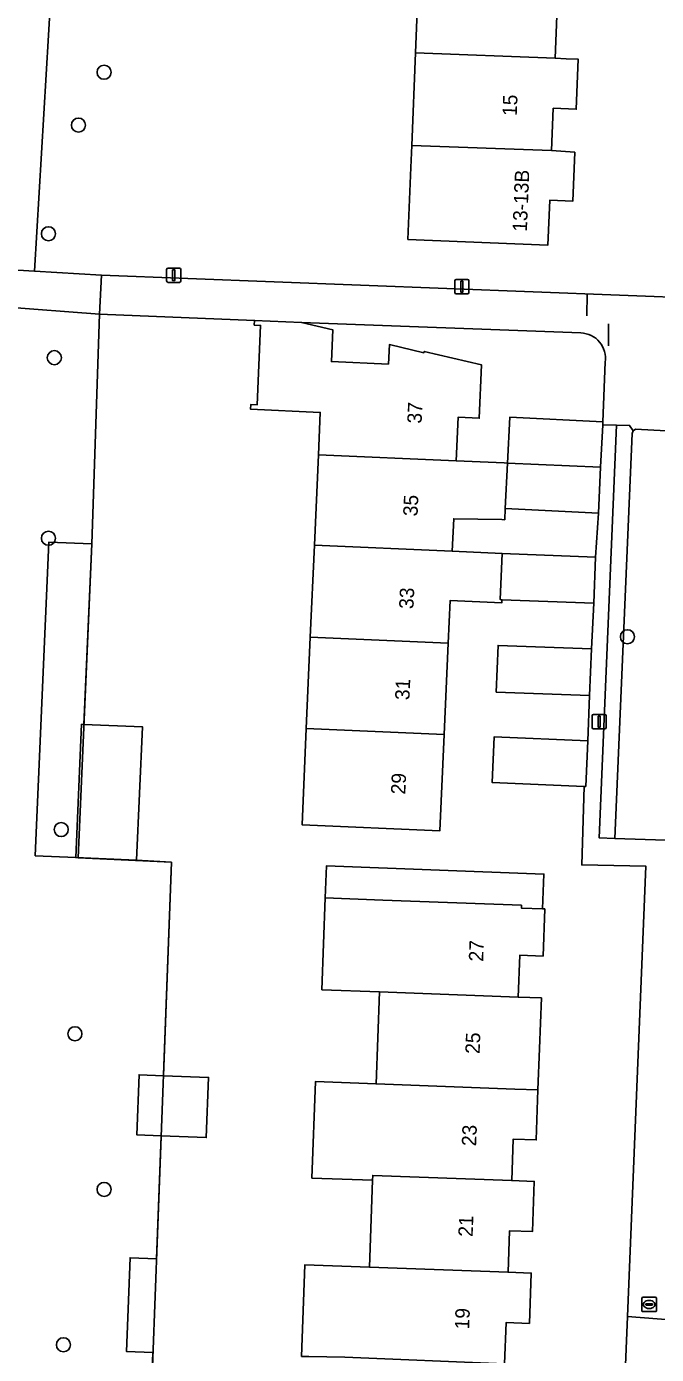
# Model space of a CAD drawing. Extents: x 160732 to 162107, y 387428 to 388479.
# Drawn here: x 161061 to 161104.8, y 387524.9 to 387617.3 of the extents above; entities that cross this region are included whole.
import ezdxf

# ---------------------------------------------------------------- set-up
doc = ezdxf.new("R2010")
doc.units = 0
for name, color, linetype in [('IMGEO_Boom', 7, 'Continuous'), ('IMGEO_Brandkraan', 7, 'Continuous'), ('IMGEO_Erf', 7, 'Continuous'), ('IMGEO_Groenvoorziening', 7, 'Continuous'), ('IMGEO_Hek', 7, 'Continuous'), ('IMGEO_Lichtmast', 7, 'Continuous'), ('IMGEO_Loofbos', 7, 'Continuous'), ('IMGEO_Pand', 7, 'Continuous'), ('IMGEO_Pand_nummerreeks', 7, 'Continuous'), ('IMGEO_Parkeervlak_open', 7, 'Continuous'), ('IMGEO_Voetpad_gesloten', 7, 'Continuous'), ('IMGEO_Voetpad_open', 7, 'Continuous')]:
    doc.layers.add(name, color=color, linetype=linetype)

msp = doc.modelspace()

# ---------------------------------------------------------------- linework, layer by layer
at = {"layer": 'IMGEO_Boom'}
for centre in [(161066.406, 387614.144), (161064.624, 387610.472), (161062.539, 387602.915), (161062.949, 387594.29), (161062.537, 387581.726), (161102.793, 387574.878), (161063.426, 387561.461), (161064.383, 387547.254), (161066.412, 387536.432), (161063.577, 387525.619)]:
    msp.add_circle(centre, 0.489, dxfattribs=at)
at = {"layer": 'IMGEO_Brandkraan'}
for p, q in [((161103.805, 387527.999), (161103.805, 387528.851)), ((161103.88, 387528.925), (161104.732, 387528.925)), ((161104.293, 387528.705), (161104.318, 387528.705)), ((161104.806, 387528.851), (161104.806, 387527.999)), ((161104.732, 387527.925), (161103.88, 387527.925)), ((161104.064, 387528.419), (161104.064, 387528.431)), ((161104.502, 387528.382), (161104.104, 387528.382)), ((161104.107, 387528.468), (161104.505, 387528.468)), ((161104.316, 387528.145), (161104.291, 387528.145)), ((161104.548, 387528.431), (161104.548, 387528.419))]:
    msp.add_line(p, q, dxfattribs=at)
for points in [[(161103.805, 387527.999), (161103.805, 387528.851)], [(161103.88, 387528.925), (161104.732, 387528.925)], [(161104.806, 387528.851), (161104.806, 387527.999)], [(161104.732, 387527.925), (161103.88, 387527.925)]]:
    msp.add_lwpolyline(points, dxfattribs=at)
for centre, radius, start, end in [((161103.882, 387528.849), 0.0765, 91.55205, 178.44795), ((161103.882, 387528.849), 0.0765, 91.55205, 178.44795), ((161104.73, 387528.849), 0.0765, 1.55205, 88.44795), ((161104.73, 387528.849), 0.0765, 1.55205, 88.44795), ((161103.882, 387528.001), 0.0765, 181.55205, 268.44795), ((161103.882, 387528.001), 0.0765, 181.55205, 268.44795), ((161104.104, 387528.428), 0.0403, 85.87752, 175.75265), ((161104.101, 387528.418), 0.0366, 178.93798, 274.71019), ((161104.505, 387528.425), 0.043, 264.86636, 352.45326), ((161104.509, 387528.43), 0.0386, 1.73085, 96.63898), ((161104.73, 387528.001), 0.0765, 271.55205, 358.44795), ((161104.73, 387528.001), 0.0765, 271.55205, 358.44795)]:
    msp.add_arc(centre, radius, start, end, dxfattribs=at)
for centre, major_axis, ratio, start_param, end_param in [((161104.292, 387528.425), (-0.387, 0.002), 0.722429, 4.712389, 7.853982), ((161104.317, 387528.425), (-0.39, 0.002), 0.717154, 1.570796, 4.712389)]:
    msp.add_ellipse(centre, major_axis=major_axis, ratio=ratio, start_param=start_param, end_param=end_param, dxfattribs=at)
at = {"layer": 'IMGEO_Erf'}
for points in [[(161102.832, 387686.71), (161070.141, 387688.01), (161066.023, 387688.174), (161064.492, 387649.589), (161061.574, 387600.31), (161066.224, 387600.035), (161108.253, 387598.404), (161108.423, 387604.079), (161105.882, 387604.155), (161106.27, 387612.581), (161106.397, 387617.694), (161106.509, 387620.322), (161106.791, 387626.936), (161107.652, 387647.083)], [(161097.898, 387618.075), (161097.778, 387615.121), (161098.526, 387615.091), (161099.38, 387615.056), (161099.239, 387611.576), (161097.641, 387611.641), (161097.522, 387608.713), (161099.136, 387608.576), (161098.998, 387605.178), (161097.395, 387605.243), (161097.268, 387602.125), (161087.531, 387602.521), (161087.734, 387607.517), (161087.797, 387609.055), (161088.059, 387615.506), (161088.32, 387621.923)], [(161101.918, 387506.211), (161102.795, 387527.593), (161104.079, 387558.916), (161099.614, 387558.998), (161099.793, 387564.467), (161093.388, 387564.739), (161093.522, 387567.913), (161100.033, 387567.637), (161100.17, 387570.785), (161093.675, 387571.029), (161093.797, 387574.275), (161100.292, 387574.031), (161100.452, 387577.204), (161094.07, 387577.452), (161094.061, 387577.232), (161090.464, 387577.39), (161090.334, 387574.427), (161090.054, 387568.067), (161089.76, 387561.379), (161080.174, 387561.8), (161080.468, 387568.488), (161080.748, 387574.847), (161081.029, 387581.243), (161081.306, 387587.539), (161081.435, 387590.486), (161076.597, 387590.699), (161076.611, 387591.023), (161077.041, 387591.004), (161077.284, 387596.538), (161076.854, 387596.557), (161076.869, 387596.887), (161066.088, 387597.32), (161065.553, 387581.331), (161065.006, 387568.78), (161069.079, 387568.601), (161068.672, 387559.323), (161071.084, 387559.187), (161070.528, 387544.341), (161073.67, 387544.223), (161073.513, 387540.035), (161070.371, 387540.152), (161070.05, 387531.608), (161068.211, 387531.677), (161067.968, 387525.152), (161069.806, 387525.083), (161068.983, 387503.133)], [(161099.556, 387596.01), (161080.141, 387596.743), (161082.311, 387596.23), (161082.214, 387594.024), (161086.183, 387593.849), (161086.242, 387595.197), (161088.646, 387594.629), (161088.669, 387594.726), (161092.659, 387593.783), (161092.497, 387590.081), (161091.025, 387590.146), (161090.892, 387587.119), (161094.236, 387586.973), (161094.458, 387586.963), (161094.612, 387590.142), (161101.084, 387589.83), (161101.25, 387593.987)], [(161080.138, 387524.814), (161080.375, 387531.189), (161084.852, 387531.023), (161085.076, 387537.065), (161080.858, 387537.222), (161081.106, 387543.929), (161085.325, 387543.772), (161085.563, 387550.167), (161081.551, 387550.316), (161081.788, 387556.707), (161081.87, 387558.931), (161096.992, 387558.371), (161096.902, 387555.946), (161097.05, 387555.94), (161096.929, 387552.663), (161095.306, 387552.723), (161095.198, 387549.81), (161096.813, 387549.75), (161096.682, 387546.224), (161096.575, 387543.353), (161096.452, 387539.876), (161094.861, 387539.936), (161094.754, 387537.043), (161096.321, 387536.985), (161096.191, 387533.498), (161094.607, 387533.556), (161094.5, 387530.665), (161096.11, 387530.605), (161095.98, 387527.108), (161094.353, 387527.169), (161094.246, 387524.289)]]:
    msp.add_lwpolyline(points, dxfattribs=at)
msp.add_lwpolyline([(161100.777, 387583.475), (161094.305, 387583.787), (161094.268, 387583.021), (161094.063, 387583.025), (161090.715, 387583.085), (161090.615, 387580.822), (161094.082, 387580.669), (161100.577, 387580.417)], close=True, dxfattribs=at)
msp.add_arc((161099.504, 387594.245), 1.765, 351.58156, 88.30205, dxfattribs=at)
at = {"layer": 'IMGEO_Groenvoorziening'}
for points in [[(161062.574, 387581.461), (161065.553, 387581.331), (161066.088, 387597.32), (161052.673, 387598.338), (161051.995, 387580.571), (161057.641, 387580.351), (161056.619, 387549.786), (161060.139, 387540.51), (161058.424, 387500), (161052.967, 387500.177), (161052.958, 387500), (161052.49, 387490.824), (161052.92, 387490.805), (161068.496, 387490.143), (161086.862, 387489.194), (161101.855, 387488.631)], [(161103.862, 387490.688), (161104.237, 387500.35), (161104.081, 387500.36), (161090.78, 387500.95), (161090.674, 387498.116), (161068.831, 387499.085), (161068.983, 387503.133), (161069.806, 387525.083), (161067.968, 387525.152), (161068.211, 387531.677), (161070.05, 387531.608), (161070.371, 387540.152), (161068.685, 387540.215), (161068.841, 387544.404), (161070.528, 387544.341), (161071.084, 387559.187), (161068.672, 387559.323), (161064.436, 387559.509), (161061.624, 387559.645), (161062.574, 387581.461)]]:
    msp.add_lwpolyline(points, dxfattribs=at)
at = {"layer": 'IMGEO_Hek'}
for points in [[(161100.006, 387598.724), (161099.972, 387597.211)], [(161066.088, 387597.32), (161065.553, 387581.331)], [(161101.474, 387596.655), (161101.468, 387595.126)], [(161065.553, 387581.331), (161064.601, 387559.501)], [(161064.601, 387559.501), (161071.084, 387559.187), (161068.983, 387503.133)]]:
    msp.add_lwpolyline(points, dxfattribs=at)
at = {"layer": 'IMGEO_Lichtmast'}
for p, q in [((161070.756, 387599.629), (161070.756, 387600.429)), ((161070.756, 387600.429), (161070.756, 387599.629)), ((161070.856, 387600.529), (161071.646, 387600.529)), ((161071.646, 387600.529), (161070.856, 387600.529)), ((161071.746, 387600.429), (161071.746, 387599.629)), ((161071.746, 387599.629), (161071.746, 387600.429)), ((161090.79, 387598.834), (161090.79, 387599.634)), ((161090.79, 387599.634), (161090.79, 387598.834)), ((161090.89, 387599.734), (161091.68, 387599.734)), ((161091.68, 387599.734), (161090.89, 387599.734)), ((161091.78, 387599.634), (161091.78, 387598.834)), ((161091.78, 387598.834), (161091.78, 387599.634)), ((161071.646, 387599.529), (161070.856, 387599.529)), ((161070.856, 387599.529), (161071.646, 387599.529)), ((161091.68, 387598.734), (161090.89, 387598.734)), ((161090.89, 387598.734), (161091.68, 387598.734)), ((161100.333, 387568.571), (161100.333, 387569.371)), ((161100.333, 387569.371), (161100.333, 387568.571)), ((161100.433, 387569.471), (161101.223, 387569.471)), ((161101.223, 387569.471), (161100.433, 387569.471)), ((161101.323, 387569.371), (161101.323, 387568.571)), ((161101.323, 387568.571), (161101.323, 387569.371)), ((161101.223, 387568.471), (161100.433, 387568.471)), ((161100.433, 387568.471), (161101.223, 387568.471))]:
    msp.add_line(p, q, dxfattribs=at)
for points in [[(161071.176, 387600.404), (161071.326, 387600.404), (161071.326, 387599.654), (161071.176, 387599.654), (161071.176, 387600.404)], [(161091.21, 387599.609), (161091.36, 387599.609), (161091.36, 387598.859), (161091.21, 387598.859), (161091.21, 387599.609)], [(161100.753, 387569.346), (161100.903, 387569.346), (161100.903, 387568.596), (161100.753, 387568.596), (161100.753, 387569.346)]]:
    msp.add_lwpolyline(points, dxfattribs=at)
for centre, start, end in [((161070.856, 387600.429), 90, 180), ((161070.856, 387600.429), 90, 180), ((161071.646, 387600.429), 0, 90), ((161071.646, 387600.429), 360, 90), ((161090.89, 387599.634), 90, 180), ((161090.89, 387599.634), 90, 180), ((161091.68, 387599.634), 0, 90), ((161091.68, 387599.634), 360, 90), ((161070.856, 387599.629), 180, 270), ((161070.856, 387599.629), 180, 270), ((161071.646, 387599.629), 270, 0), ((161071.646, 387599.629), 270, 0), ((161090.89, 387598.834), 180, 270), ((161090.89, 387598.834), 180, 270), ((161091.68, 387598.834), 270, 0), ((161091.68, 387598.834), 270, 0), ((161100.433, 387569.371), 90, 180), ((161100.433, 387569.371), 90, 180), ((161101.223, 387569.371), 0, 90), ((161101.223, 387569.371), 360, 90), ((161100.433, 387568.571), 180, 270), ((161100.433, 387568.571), 180, 270), ((161101.223, 387568.571), 270, 0), ((161101.223, 387568.571), 270, 0)]:
    msp.add_arc(centre, 0.1, start, end, dxfattribs=at)
at = {"layer": 'IMGEO_Loofbos'}
msp.add_lwpolyline([(161049.031, 387595.743), (161049.233, 387601.041), (161061.574, 387600.31), (161064.492, 387649.589), (161066.023, 387688.174)], dxfattribs=at)
msp.add_lwpolyline([(161065.553, 387581.331), (161062.574, 387581.461), (161061.624, 387559.645), (161064.436, 387559.509), (161064.844, 387568.787), (161065.006, 387568.78)], close=True, dxfattribs=at)
at = {"layer": 'IMGEO_Pand'}
for points in [[(161098.006, 387621.54), (161088.32, 387621.923), (161088.059, 387615.506), (161097.778, 387615.121), (161097.898, 387618.075), (161099.5, 387618.01), (161099.641, 387621.472)], [(161097.778, 387615.121), (161088.059, 387615.506), (161087.797, 387609.055), (161097.522, 387608.713), (161097.641, 387611.641), (161099.239, 387611.576), (161099.38, 387615.056), (161098.526, 387615.091)], [(161099.136, 387608.576), (161097.522, 387608.713), (161087.797, 387609.055), (161087.734, 387607.517), (161087.531, 387602.521), (161097.268, 387602.125), (161097.395, 387605.243), (161098.998, 387605.178)], [(161092.659, 387593.783), (161088.669, 387594.726), (161088.646, 387594.629), (161086.242, 387595.197), (161086.183, 387593.849), (161082.214, 387594.024), (161082.311, 387596.23), (161080.141, 387596.743), (161076.869, 387596.887), (161076.854, 387596.557), (161077.284, 387596.538), (161077.041, 387591.004), (161076.611, 387591.023), (161076.597, 387590.699), (161081.435, 387590.486), (161081.306, 387587.539), (161090.892, 387587.119), (161091.025, 387590.146), (161092.497, 387590.081)], [(161101.074, 387589.627), (161101.084, 387589.83), (161094.612, 387590.142), (161094.458, 387586.963), (161100.932, 387586.679)], [(161094.458, 387586.963), (161094.236, 387586.973), (161090.892, 387587.119), (161081.306, 387587.539), (161081.029, 387581.243), (161090.615, 387580.822), (161090.715, 387583.085), (161094.063, 387583.025), (161094.268, 387583.021), (161094.305, 387583.787)], [(161100.932, 387586.679), (161094.458, 387586.963), (161094.305, 387583.787), (161100.777, 387583.475)], [(161094.082, 387580.669), (161090.615, 387580.822), (161081.029, 387581.243), (161080.748, 387574.847), (161090.334, 387574.427), (161090.464, 387577.39), (161094.061, 387577.232), (161094.07, 387577.452), (161093.957, 387577.456)], [(161100.577, 387580.417), (161094.082, 387580.669), (161093.957, 387577.456), (161094.07, 387577.452), (161100.452, 387577.204)], [(161090.054, 387568.067), (161090.334, 387574.427), (161080.748, 387574.847), (161080.468, 387568.488)], [(161100.292, 387574.031), (161093.797, 387574.275), (161093.675, 387571.029), (161100.17, 387570.785)], [(161069.079, 387568.601), (161065.006, 387568.78), (161064.844, 387568.787), (161064.436, 387559.509), (161068.672, 387559.323)], [(161080.468, 387568.488), (161080.174, 387561.8), (161089.76, 387561.379), (161090.054, 387568.067)], [(161093.522, 387567.913), (161093.388, 387564.739), (161099.793, 387564.467), (161099.898, 387564.463), (161100.033, 387567.637)], [(161096.992, 387558.371), (161081.87, 387558.931), (161081.788, 387556.707), (161085.8, 387556.558), (161095.428, 387556.201), (161095.421, 387556.001), (161096.902, 387555.946)], [(161097.05, 387555.94), (161096.902, 387555.946), (161095.421, 387556.001), (161095.428, 387556.201), (161085.8, 387556.558), (161081.788, 387556.707), (161081.551, 387550.316), (161085.563, 387550.167), (161095.198, 387549.81), (161095.306, 387552.723), (161096.929, 387552.663)], [(161096.682, 387546.224), (161096.813, 387549.75), (161095.198, 387549.81), (161085.563, 387550.167), (161085.325, 387543.772), (161094.96, 387543.413), (161096.575, 387543.353)], [(161073.67, 387544.223), (161070.528, 387544.341), (161068.841, 387544.404), (161068.685, 387540.215), (161070.371, 387540.152), (161073.513, 387540.035)], [(161096.575, 387543.353), (161094.96, 387543.413), (161085.325, 387543.772), (161081.106, 387543.929), (161080.858, 387537.222), (161085.076, 387537.065), (161085.089, 387537.404), (161094.754, 387537.043), (161094.861, 387539.936), (161096.452, 387539.876)], [(161096.321, 387536.985), (161094.754, 387537.043), (161085.089, 387537.404), (161085.076, 387537.065), (161084.852, 387531.023), (161094.5, 387530.665), (161094.607, 387533.556), (161096.191, 387533.498)], [(161096.11, 387530.605), (161094.5, 387530.665), (161084.852, 387531.023), (161080.375, 387531.189), (161080.138, 387524.814), (161080.638, 387524.806), (161083.138, 387524.767), (161094.246, 387524.289), (161094.353, 387527.169), (161095.98, 387527.108)]]:
    msp.add_lwpolyline(points, close=True, dxfattribs=at)
at = {"layer": 'IMGEO_Parkeervlak_open'}
msp.add_lwpolyline([(161108.069, 387589.065), (161103.346, 387589.308), (161103.191, 387589.194), (161103.114, 387589.006), (161101.914, 387560.852), (161106.849, 387560.672)], close=True, dxfattribs=at)
at = {"layer": 'IMGEO_Voetpad_gesloten'}
msp.add_lwpolyline([(161052.673, 387598.338), (161066.088, 387597.32), (161066.224, 387600.035), (161061.574, 387600.31), (161049.233, 387601.041), (161049.031, 387595.743), (161049.194, 387590.248)], dxfattribs=at)
at = {"layer": 'IMGEO_Voetpad_open'}
for points in [[(161111.103, 387595.309), (161111.194, 387598.29), (161108.253, 387598.404), (161066.224, 387600.035), (161066.088, 387597.32), (161076.869, 387596.887), (161080.141, 387596.743), (161099.556, 387596.01)], [(161101.25, 387593.987), (161101.084, 387589.83), (161101.074, 387589.627), (161102.026, 387589.6), (161102.943, 387589.574), (161103.191, 387589.194), (161103.346, 387589.308), (161108.069, 387589.065), (161116.513, 387588.747), (161117.052, 387588.641), (161117.438, 387588.871), (161118.188, 387588.85), (161118.883, 387588.815), (161118.88, 387588.732), (161118.777, 387586.033), (161118.779, 387585.972)], [(161102.026, 387589.6), (161101.074, 387589.627), (161100.932, 387586.679), (161100.777, 387583.475), (161100.577, 387580.417), (161100.452, 387577.204), (161100.292, 387574.031), (161100.17, 387570.785), (161100.033, 387567.637), (161099.898, 387564.463), (161099.793, 387564.467), (161099.614, 387558.998), (161104.079, 387558.916), (161102.795, 387527.593), (161109.858, 387527.034), (161109.847, 387527.117), (161110.336, 387527.095), (161110.347, 387527.357)], [(161106.955, 387560.508), (161106.849, 387560.672), (161101.914, 387560.852), (161100.842, 387560.883), (161102.026, 387589.6)], [(161109.858, 387527.034), (161102.795, 387527.593), (161101.918, 387506.211), (161104.296, 387506.114), (161104.126, 387501.573), (161104.081, 387500.36), (161104.237, 387500.35), (161103.862, 387490.688)]]:
    msp.add_lwpolyline(points, dxfattribs=at)
msp.add_lwpolyline([(161102.943, 387589.574), (161102.026, 387589.6), (161100.842, 387560.883), (161101.914, 387560.852), (161103.114, 387589.006), (161103.191, 387589.194)], close=True, dxfattribs=at)
msp.add_arc((161099.504, 387594.245), 1.765, 351.58156, 88.30205, dxfattribs=at)

# ---------------------------------------------------------------- texts
at = {"layer": 'IMGEO_Pand_nummerreeks'}
for s, rotation, p in [('15', 87.75089, (161095.098, 387611.088)), ('13-13B', 87.66827, (161095.804, 387603.037)), ('37', 87.48493, (161088.482, 387589.69)), ('35', 87.48493, (161088.198, 387583.24)), ('33', 87.48493, (161087.915, 387576.79)), ('31', 87.48246, (161087.636, 387570.453)), ('29', 87.48246, (161087.348, 387563.889)), ('27', 87.81151, (161092.763, 387552.261)), ('25', 87.81151, (161092.518, 387545.841)), ('23', 87.81151, (161092.273, 387539.422)), ('21', 87.81151, (161092.032, 387533.115)), ('19', 87.81151, (161091.787, 387526.674))]:
    msp.add_text(s, height=1, rotation=rotation, dxfattribs=at).set_placement(p)

doc.saveas('drawing.dxf')
